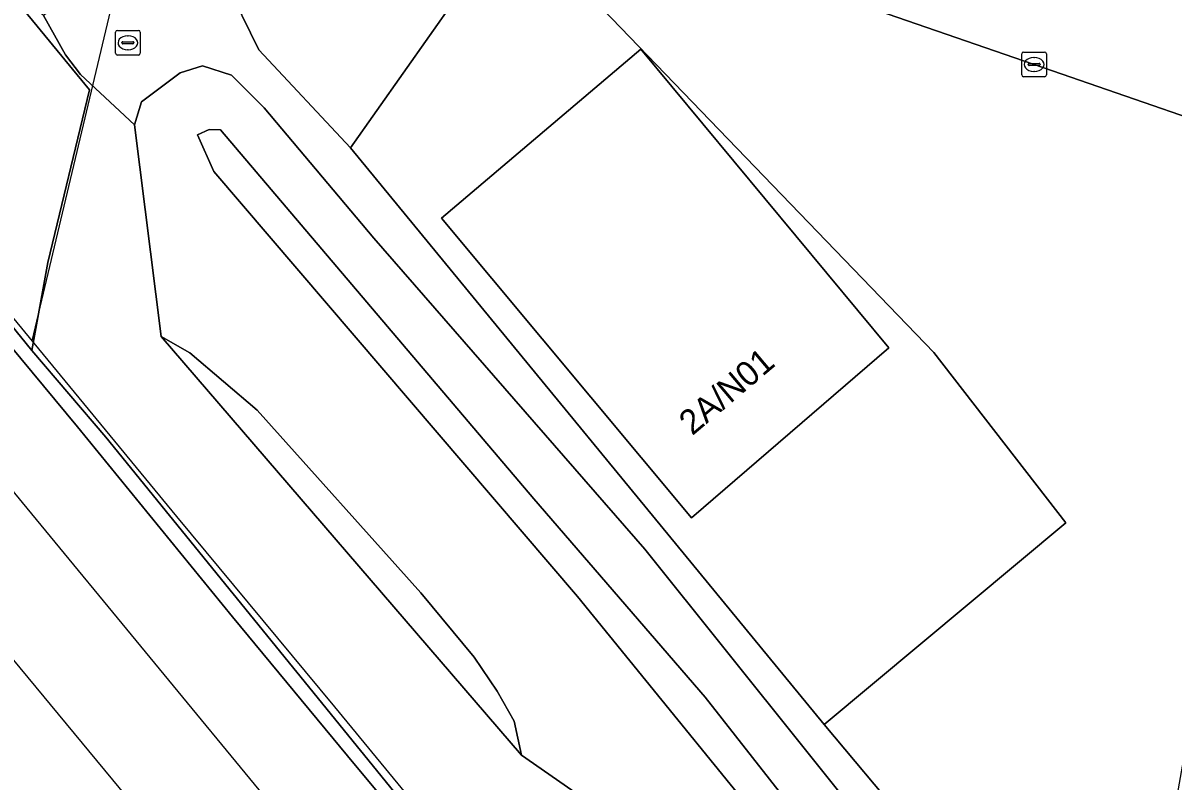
# Model space of a CAD drawing. Extents: x 158132 to 159664, y 385256 to 387218.
# Drawn here: x 159261.39 to 159307.91, y 385296.62 to 385327.29 of the extents above; entities that cross this region are included whole.
import ezdxf

# ---------------------------------------------------------------- set-up
doc = ezdxf.new("R2010")
doc.units = 0
for name, color, linetype in [('IMGEO_Erf', 7, 'Continuous'), ('IMGEO_Geluidsscherm', 7, 'Continuous'), ('IMGEO_Grasland_overig', 7, 'Continuous'), ('IMGEO_Groenvoorziening', 7, 'Continuous'), ('IMGEO_Hek', 7, 'Continuous'), ('IMGEO_Kolk', 7, 'Continuous'), ('IMGEO_Oever', 7, 'Continuous'), ('IMGEO_Pand', 7, 'Continuous'), ('IMGEO_Pand_nummerreeks', 7, 'Continuous'), ('IMGEO_Rijbaan_lokaal_gesloten', 7, 'Continuous'), ('IMGEO_Rijbaan_lokaal_open', 7, 'Continuous'), ('IMGEO_Rioolput', 7, 'Continuous'), ('IMGEO_Spoor', 7, 'Continuous'), ('IMGEO_Spoorbaan_halfverhard', 7, 'Continuous'), ('IMGEO_Struiken', 7, 'Continuous'), ('IMGEO_Terreindeel_gesloten', 7, 'Continuous'), ('IMGEO_Waterloop', 7, 'Continuous')]:
    doc.layers.add(name, color=color, linetype=linetype)

msp = doc.modelspace()

# ---------------------------------------------------------------- linework, layer by layer
at = {"layer": 'IMGEO_Erf'}
msp.add_lwpolyline([(159279.968, 385329.356), (159278.893, 385328.292), (159274.632, 385322.244), (159293.797, 385298.904), (159303.578, 385307.059), (159298.235, 385313.951), (159281.95, 385330.865)], dxfattribs=at)
msp.add_lwpolyline([(159278.322, 385319.396), (159286.379, 385326.224), (159296.42, 385314.151), (159288.437, 385307.269)], close=True, dxfattribs=at)
at = {"layer": 'IMGEO_Geluidsscherm'}
msp.add_lwpolyline([(159286.211, 385283.865), (159283.499, 385288.078), (159274.005, 385299.62), (159267.615, 385307.323), (159258.062, 385318.911), (159242.144, 385338.211), (159232.644, 385349.825), (159223.238, 385361.455), (159210.649, 385376.979), (159201.186, 385388.692), (159191.801, 385400.335), (159182.407, 385412.048), (159166.93, 385431.293), (159161.29, 385438.364)], dxfattribs=at)
at = {"layer": 'IMGEO_Grasland_overig'}
for points in [[(159167.807, 385430.272), (159178.269, 385417.352), (159191.265, 385400.681), (159191.432, 385400.836), (159191.704, 385400.543), (159191.537, 385400.388), (159198.802, 385391.098), (159203.104, 385385.966), (159212.333, 385374.117), (159245.404, 385333.643), (159255.972, 385321.145), (159261.75, 385314.034), (159262.388, 385317.603), (159264.078, 385324.584), (159259.951, 385329.604), (159254.795, 385330.306), (159244.089, 385343.122), (159230.179, 385359.336), (159219.761, 385371.672), (159160.474, 385446.167)], [(159303.628, 385287.17), (159293.797, 385298.904), (159274.632, 385322.244), (159270.926, 385326.201), (159269.57, 385328.991), (159267.594, 385331.826), (159265.132, 385334.674), (159262.924, 385332.609)], [(159262.924, 385332.609), (159262.11, 385331.847), (159262.113, 385331.843), (159263.093, 385330.299), (159263.389, 385329.364), (159263.322, 385328.585), (159262.962, 385328.138), (159262.224, 385327.59), (159263.107, 385326.007), (159263.712, 385325.202), (159265.905, 385323.162), (159266.182, 385324.102), (159267.742, 385325.27), (159268.653, 385325.56), (159269.821, 385325.184), (159271.141, 385323.855), (159275.58, 385318.577), (159286.549, 385305.997), (159299.54, 385289.761)]]:
    msp.add_lwpolyline(points, dxfattribs=at)
msp.add_lwpolyline([(159281.559, 385297.663), (159281.255, 385299.039), (159280.576, 385300.258), (159279.635, 385301.634), (159277.476, 385304.236), (159270.859, 385311.624), (159268.141, 385313.945), (159266.982, 385314.602)], close=True, dxfattribs=at)
at = {"layer": 'IMGEO_Groenvoorziening'}
for points in [[(159307.747, 385294.161), (159311.413, 385314.911), (159311.799, 385316.787), (159312.983, 385321.919), (159302.29, 385325.612), (159286.875, 385330.944), (159286.667, 385331.008)], [(159281.95, 385330.865), (159298.235, 385313.951), (159303.578, 385307.059), (159293.797, 385298.904), (159303.628, 385287.17)]]:
    msp.add_lwpolyline(points, dxfattribs=at)
at = {"layer": 'IMGEO_Hek'}
msp.add_lwpolyline([(159261.763, 385314.422), (159265.07, 385328.35), (159262.113, 385331.843), (159241.475, 385357.021), (159233.829, 385366.286), (159222.224, 385380.181), (159220.597, 385382.091), (159196.597, 385411), (159185.353, 385424.469), (159177.288, 385434.117), (159158.026, 385457.273), (159126.277, 385495.376), (159116.65, 385506.926), (159108.625, 385516.599), (159099.042, 385528.114)], dxfattribs=at)
at = {"layer": 'IMGEO_Kolk'}
for p, q in [((159301.789, 385325.186), (159301.789, 385326.038)), ((159301.864, 385326.112), (159302.716, 385326.112)), ((159302.277, 385325.892), (159302.302, 385325.892)), ((159302.79, 385326.038), (159302.79, 385325.186)), ((159302.048, 385325.606), (159302.048, 385325.618)), ((159302.486, 385325.569), (159302.088, 385325.569)), ((159302.091, 385325.655), (159302.489, 385325.655)), ((159302.3, 385325.332), (159302.275, 385325.332)), ((159302.532, 385325.618), (159302.532, 385325.606)), ((159302.716, 385325.112), (159301.864, 385325.112))]:
    msp.add_line(p, q, dxfattribs=at)
for points in [[(159301.789, 385325.186), (159301.789, 385326.038)], [(159301.864, 385326.112), (159302.716, 385326.112)], [(159302.79, 385326.038), (159302.79, 385325.186)], [(159302.716, 385325.112), (159301.864, 385325.112)]]:
    msp.add_lwpolyline(points, dxfattribs=at)
for centre, radius, start, end in [((159301.866, 385326.036), 0.0765, 91.552, 178.448), ((159301.866, 385326.036), 0.0765, 91.552, 178.448), ((159302.714, 385326.036), 0.0765, 1.552, 88.448), ((159302.714, 385326.036), 0.0765, 1.552, 88.448), ((159302.088, 385325.615), 0.0403, 85.8775, 175.7526), ((159302.085, 385325.605), 0.0366, 178.938, 274.7102), ((159302.489, 385325.612), 0.043, 264.8664, 352.4533), ((159302.493, 385325.617), 0.0386, 1.7309, 96.639), ((159301.866, 385325.188), 0.0765, 181.552, 268.448), ((159301.866, 385325.188), 0.0765, 181.552, 268.448), ((159302.714, 385325.188), 0.0765, 271.552, 358.448), ((159302.714, 385325.188), 0.0765, 271.552, 358.448)]:
    msp.add_arc(centre, radius, start, end, dxfattribs=at)
for centre, major_axis, ratio, start_param, end_param in [((159302.276, 385325.612), (-0.387, 0.002), 0.722429, 4.712389, 7.853982), ((159302.301, 385325.612), (-0.39, 0.002), 0.717154, 1.570796, 4.712389)]:
    msp.add_ellipse(centre, major_axis=major_axis, ratio=ratio, start_param=start_param, end_param=end_param, dxfattribs=at)
at = {"layer": 'IMGEO_Oever'}
msp.add_lwpolyline([(159299.54, 385289.761), (159286.549, 385305.997), (159275.58, 385318.577), (159271.141, 385323.855), (159269.821, 385325.184), (159268.653, 385325.56), (159267.742, 385325.27), (159266.182, 385324.102), (159265.905, 385323.162), (159266.982, 385314.602), (159268.141, 385313.945), (159270.859, 385311.624), (159277.476, 385304.236), (159279.635, 385301.634), (159280.576, 385300.258), (159281.255, 385299.039), (159281.559, 385297.663), (159291.119, 385291.018)], dxfattribs=at)
msp.add_lwpolyline([(159293.402, 385292.287), (159283.816, 385304.081), (159269.104, 385321.282), (159268.455, 385322.757), (159268.914, 385322.984), (159269.383, 385322.96), (159282.047, 385308.038), (159288.986, 385300.01), (159298.023, 385288.492), (159298.214, 385287.252), (159297.854, 385286.993), (159297.481, 385287.025), (159297.005, 385287.419)], close=True, dxfattribs=at)
at = {"layer": 'IMGEO_Pand'}
msp.add_lwpolyline([(159286.379, 385326.224), (159278.322, 385319.396), (159288.437, 385307.269), (159296.42, 385314.151)], close=True, dxfattribs=at)
at = {"layer": 'IMGEO_Rijbaan_lokaal_gesloten'}
msp.add_lwpolyline([(159267.866, 385338.697), (159265.132, 385334.674), (159267.594, 385331.826), (159269.57, 385328.991), (159270.926, 385326.201), (159274.632, 385322.244), (159278.893, 385328.292), (159271.887, 385336.661)], dxfattribs=at)
at = {"layer": 'IMGEO_Rijbaan_lokaal_open'}
msp.add_lwpolyline([(159286.667, 385331.008), (159286.875, 385330.944), (159302.29, 385325.612), (159312.983, 385321.919), (159314.323, 385326.05), (159303.705, 385329.785), (159288.111, 385335.22), (159286.937, 385335.66), (159285.98, 385335.984)], dxfattribs=at)
at = {"layer": 'IMGEO_Rioolput'}
for p, q in [((159265.133, 385326.062), (159265.133, 385326.914)), ((159265.208, 385326.988), (159266.06, 385326.988)), ((159265.621, 385326.768), (159265.646, 385326.768)), ((159266.134, 385326.914), (159266.134, 385326.062)), ((159265.392, 385326.482), (159265.392, 385326.494)), ((159265.83, 385326.445), (159265.432, 385326.445)), ((159265.435, 385326.531), (159265.833, 385326.531)), ((159265.876, 385326.494), (159265.876, 385326.482)), ((159266.06, 385325.988), (159265.208, 385325.988)), ((159265.644, 385326.208), (159265.619, 385326.208))]:
    msp.add_line(p, q, dxfattribs=at)
for points in [[(159265.133, 385326.062), (159265.133, 385326.914)], [(159265.208, 385326.988), (159266.06, 385326.988)], [(159266.134, 385326.914), (159266.134, 385326.062)], [(159266.06, 385325.988), (159265.208, 385325.988)]]:
    msp.add_lwpolyline(points, dxfattribs=at)
for centre, radius, start, end in [((159265.21, 385326.912), 0.0765, 91.552, 178.448), ((159265.21, 385326.912), 0.0765, 91.552, 178.448), ((159266.058, 385326.912), 0.0765, 1.552, 88.448), ((159266.058, 385326.912), 0.0765, 1.552, 88.448), ((159265.432, 385326.491), 0.0403, 85.8775, 175.7526), ((159265.429, 385326.481), 0.0366, 178.938, 274.7102), ((159265.833, 385326.488), 0.043, 264.8664, 352.4533), ((159265.837, 385326.493), 0.0386, 1.7309, 96.639), ((159265.21, 385326.064), 0.0765, 181.552, 268.448), ((159265.21, 385326.064), 0.0765, 181.552, 268.448), ((159266.058, 385326.064), 0.0765, 271.552, 358.448), ((159266.058, 385326.064), 0.0765, 271.552, 358.448)]:
    msp.add_arc(centre, radius, start, end, dxfattribs=at)
for centre, major_axis, ratio, start_param, end_param in [((159265.62, 385326.488), (-0.387, 0.002), 0.722429, 4.712389, 7.853982), ((159265.645, 385326.488), (-0.39, 0.002), 0.717154, 1.570796, 4.712389)]:
    msp.add_ellipse(centre, major_axis=major_axis, ratio=ratio, start_param=start_param, end_param=end_param, dxfattribs=at)
at = {"layer": 'IMGEO_Spoor'}
for points in [[(158391.093, 386360.722), (158491.126, 386239.561), (158538.065, 386183.03), (158587.156, 386123.489), (158724.168, 385957.812), (158781.971, 385887.68), (158833.112, 385825.865), (158873.914, 385776.355), (158947.251, 385687.779), (158974.976, 385654.087), (158999.799, 385623.885), (159031.623, 385584.845), (159070.241, 385536.675), (159150.393, 385436.396), (159181.354, 385398.007), (159212.164, 385360.435), (159269.577, 385291.155), (159286.01, 385271.253)], [(158467.756, 386280.045), (158481.705, 386263.375), (158516.185, 386221.439), (158744.019, 385945.816), (158789.16, 385891.013), (158837.921, 385832.197), (158939.856, 385708.893), (158979.907, 385660.121), (159034.297, 385592.754), (159082.736, 385531.413), (159124.365, 385478.038), (159172.246, 385417.353), (159208.964, 385371.653), (159261.543, 385307.652), (159289.313, 385273.985)]]:
    msp.add_lwpolyline(points, dxfattribs=at)
at = {"layer": 'IMGEO_Spoorbaan_halfverhard'}
msp.add_lwpolyline([(159112.858, 385456.897), (159271.993, 385263.89), (159272.97, 385264.712), (159274.563, 385262.819), (159275.107, 385262.234), (159276.147, 385263.095), (159277.303, 385264.051), (159279.452, 385265.829), (159280.608, 385266.785), (159285.385, 385270.736), (159286.541, 385271.693), (159288.703, 385273.481), (159289.859, 385274.437), (159291.594, 385275.872), (159288.8, 385279.308), (159286.058, 385282.697), (159284.78, 385284.564), (159282.209, 385288.341), (159279.251, 385291.96), (159274.842, 385297.238), (159269.866, 385303.262), (159263.59, 385310.945), (159244.196, 385334.345)], dxfattribs=at)
at = {"layer": 'IMGEO_Struiken'}
msp.add_lwpolyline([(159291.797, 385277.162), (159293.003, 385278.596), (159293.828, 385280.242), (159294.249, 385281.665), (159294.389, 385282.923), (159294.206, 385284.343), (159292.221, 385288.06), (159291.601, 385289.055), (159291.119, 385291.018), (159281.559, 385297.663), (159266.982, 385314.602), (159265.905, 385323.162), (159263.712, 385325.202), (159263.107, 385326.007), (159262.224, 385327.59), (159259.951, 385329.604), (159264.078, 385324.584), (159262.388, 385317.603), (159261.75, 385314.034), (159264.742, 385310.529), (159277.618, 385294.686), (159286.766, 385283.276)], close=True, dxfattribs=at)
at = {"layer": 'IMGEO_Terreindeel_gesloten'}
msp.add_lwpolyline([(159206.55, 385380.572), (159232.507, 385348.591), (159244.196, 385334.345), (159263.59, 385310.945), (159269.866, 385303.262), (159274.842, 385297.238), (159279.251, 385291.96), (159282.209, 385288.341), (159284.78, 385284.564), (159286.058, 385282.697), (159288.8, 385279.308), (159291.594, 385275.872), (159292.341, 385276.49), (159291.797, 385277.162), (159286.766, 385283.276), (159277.618, 385294.686), (159264.742, 385310.529), (159261.75, 385314.034), (159255.972, 385321.145), (159245.404, 385333.643), (159212.333, 385374.117)], dxfattribs=at)
at = {"layer": 'IMGEO_Waterloop'}
msp.add_lwpolyline([(159293.402, 385292.287), (159297.005, 385287.419), (159297.481, 385287.025), (159297.854, 385286.993), (159298.214, 385287.252), (159298.023, 385288.492), (159288.986, 385300.01), (159282.047, 385308.038), (159269.383, 385322.96), (159268.914, 385322.984), (159268.455, 385322.757), (159269.104, 385321.282), (159283.816, 385304.081)], close=True, dxfattribs=at)

# ---------------------------------------------------------------- texts
at = {"layer": 'IMGEO_Pand_nummerreeks'}
msp.add_text('2A/N01', height=1, rotation=40.1701, dxfattribs=at).set_placement((159288.463, 385310.57))

doc.saveas('drawing.dxf')
